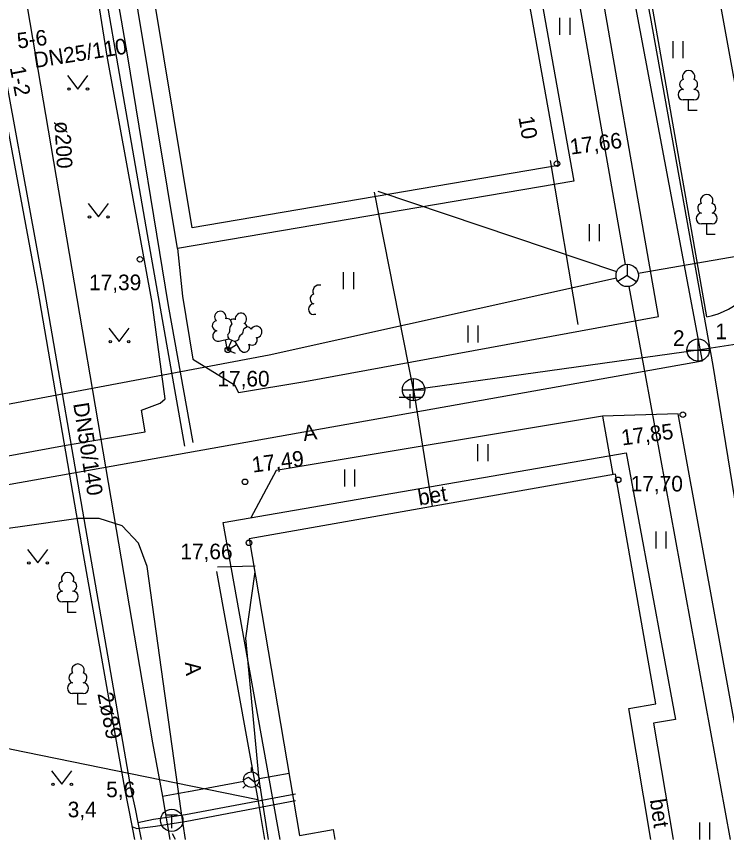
# Model space of a CAD drawing. Extents: x 713497 to 713863, y 6590062 to 6590327.
# Drawn here: x 713623.33 to 713655.17, y 6590062.3 to 6590099.22 of the extents above; entities that cross this region are included whole.
import ezdxf

# ---------------------------------------------------------------- set-up
doc = ezdxf.new("R2010")
doc.units = 0
for name, color, linetype in [('AED', 7, 'Continuous'), ('HALJASTUS', 7, 'Continuous'), ('HOONE', 7, 'Continuous'), ('HOONEDET', 7, 'Continuous'), ('KKAEV', 7, 'Continuous'), ('KORGUS', 7, 'Continuous'), ('KTRASS', 7, 'Continuous'), ('MPKAABEL', 7, 'Continuous'), ('PUU', 7, 'Continuous'), ('SIKAEV', 7, 'Continuous'), ('SITRASS', 7, 'Continuous'), ('TEE', 7, 'Continuous'), ('TKAEV', 7, 'Continuous'), ('TORU NR', 7, 'Continuous'), ('TTRASS', 7, 'Continuous'), ('VTRASS', 7, 'Continuous'), ('По умолчанию', 7, 'Continuous'), ('Слой 1', 7, 'Continuous')]:
    doc.layers.add(name, color=color, linetype=linetype)

msp = doc.modelspace()

# ---------------------------------------------------------------- linework, layer by layer
at = {"layer": 'AED'}
for points in [[(713648.513, 6590085.404), (713647.284, 6590092.762)], [(713649.608, 6590081.288), (713650.072, 6590078.671)]]:
    msp.add_lwpolyline(points, dxfattribs=at)
at = {"layer": 'HALJASTUS'}
for p, q in [((713647.684, 6590099.162), (713647.684, 6590098.401)), ((713648.139, 6590099.162), (713648.139, 6590098.401)), ((713652.755, 6590098.116), (713652.755, 6590097.355)), ((713653.21, 6590098.116), (713653.21, 6590097.355)), ((713625.627, 6590096.577), (713626.09, 6590095.97)), ((713626.09, 6590095.97), (713626.536, 6590096.577)), ((713626.547, 6590090.837), (713627.01, 6590090.23)), ((713627.01, 6590090.23), (713627.456, 6590090.837)), ((713649.007, 6590089.907), (713649.007, 6590089.146)), ((713649.462, 6590089.907), (713649.462, 6590089.146)), ((713637.984, 6590087.753), (713637.984, 6590086.992)), ((713638.439, 6590087.753), (713638.439, 6590086.992)), ((713627.477, 6590085.247), (713627.94, 6590084.64)), ((713627.94, 6590084.64), (713628.386, 6590085.247)), ((713643.569, 6590085.354), (713643.569, 6590084.593)), ((713644.024, 6590085.354), (713644.024, 6590084.593)), ((713644.011, 6590080.031), (713644.011, 6590079.27)), ((713644.467, 6590080.031), (713644.467, 6590079.27)), ((713638.035, 6590078.905), (713638.035, 6590078.143)), ((713638.49, 6590078.905), (713638.49, 6590078.143)), ((713651.997, 6590076.114), (713651.997, 6590075.352)), ((713652.452, 6590076.114), (713652.452, 6590075.352)), ((713623.827, 6590075.317), (713624.29, 6590074.71)), ((713624.29, 6590074.71), (713624.736, 6590075.317)), ((713624.907, 6590065.387), (713625.37, 6590064.78)), ((713625.37, 6590064.78), (713625.816, 6590065.387)), ((713653.958, 6590063.072), (713653.958, 6590062.311)), ((713654.413, 6590063.072), (713654.413, 6590062.311))]:
    msp.add_line(p, q, dxfattribs=at)
for centre in [(713625.689, 6590095.97), (713626.518, 6590095.97), (713626.609, 6590090.23), (713627.438, 6590090.23), (713627.539, 6590084.64), (713628.368, 6590084.64), (713623.889, 6590074.71), (713624.718, 6590074.71), (713624.969, 6590064.78), (713625.798, 6590064.78)]:
    msp.add_circle(centre, 0.055, dxfattribs=at)
at = {"layer": 'HOONE'}
for p, q in [((713633.869, 6590065.339), (713633.869, 6590065.536)), ((713633.519, 6590064.987), (713633.731, 6590065.093)), ((713633.731, 6590065.093), (713634.008, 6590064.885)), ((713634.008, 6590064.885), (713634.219, 6590064.991)), ((713633.622, 6590064.741), (713633.482, 6590064.602)), ((713634.117, 6590064.741), (713634.257, 6590064.602))]:
    msp.add_line(p, q, dxfattribs=at)
for points in [[(713631.21, 6590089.74), (713627.42, 6590112.68), (713643.522, 6590115.42)], [(713643.522, 6590115.42), (713647.628, 6590092.535)], [(713623.59, 6590100.98), (713629.43, 6590066.64)], [(713647.628, 6590092.535), (713631.21, 6590089.74)], [(713651.781, 6590062.302), (713650.785, 6590068.186), (713652.003, 6590068.392), (713650.196, 6590078.693), (713633.771, 6590075.787), (713636.024, 6590062.491), (713637.533, 6590062.746), (713637.608, 6590062.302)], [(713629.43, 6590066.64), (713629.88, 6590064.24)], [(713634.215, 6590065.047), (713635.553, 6590065.274)], [(713631.048, 6590064.459), (713633.525, 6590064.924)], [(713631.038, 6590064.435), (713629.88, 6590064.24)], [(713629.88, 6590064.24), (713630.204, 6590062.302)]]:
    msp.add_lwpolyline(points, dxfattribs=at)
msp.add_circle((713633.869, 6590064.989), 0.35, dxfattribs=at)
at = {"layer": 'HOONEDET'}
msp.add_lwpolyline([(713628.25, 6590102.12), (713626.11, 6590113.08), (713626.5, 6590113.34), (713643.966, 6590116.303), (713648.317, 6590091.836), (713630.55, 6590088.82), (713628.34, 6590102.19)], dxfattribs=at)
at = {"layer": 'KKAEV'}
for p, q in [((713653.895, 6590083.759), (713653.895, 6590084.759)), ((713653.395, 6590084.259), (713654.395, 6590084.259)), ((713641.138, 6590081.98), (713641.138, 6590082.98)), ((713640.638, 6590082.48), (713641.638, 6590082.48))]:
    msp.add_line(p, q, dxfattribs=at)
for centre in [(713653.895, 6590084.259), (713641.138, 6590082.48)]:
    msp.add_circle(centre, 0.5, dxfattribs=at)
at = {"layer": 'KORGUS'}
for centre in [(713647.57, 6590092.62), (713628.87, 6590088.33), (713632.81, 6590084.27), (713653.21, 6590081.36), (713633.58, 6590078.35), (713650.31, 6590078.44), (713633.76, 6590075.61)]:
    msp.add_circle(centre, 0.125, dxfattribs=at)
at = {"layer": 'KTRASS'}
for p, q in [((713641.138, 6590082.48), (713639.385, 6590091.345)), ((713668.589, 6590086.496), (713653.895, 6590084.259)), ((713653.895, 6590084.259), (713641.138, 6590082.48)), ((713641.138, 6590082.48), (713641.967, 6590077.237)), ((713641.138, 6590082.48), (713641.168, 6590082.293)), ((713630.461, 6590062.302), (713630.325, 6590062.552))]:
    msp.add_line(p, q, dxfattribs=at)
at = {"layer": 'MPKAABEL'}
for points in [[(713618.55, 6590150.08), (713621.03, 6590136.49), (713622.8, 6590126.219), (713623.046, 6590124.788), (713623.53, 6590121.98), (713626.07, 6590107.43), (713629.2, 6590089.44), (713630.873, 6590079.95)], [(713634.04, 6590074.57), (713632.344, 6590074.52)], [(713634.022, 6590074.306), (713633.607, 6590071.333), (713634.198, 6590064.992), (713634.614, 6590062.302)]]:
    msp.add_lwpolyline(points, dxfattribs=at)
at = {"layer": 'PUU'}
for p, q in [((713653.711, 6590095.478), (713653.231, 6590095.478)), ((713653.471, 6590095.003), (713653.471, 6590095.478)), ((713653.851, 6590095.003), (713653.471, 6590095.003)), ((713654.521, 6590089.922), (713654.041, 6590089.922)), ((713654.281, 6590089.447), (713654.281, 6590089.922)), ((713654.661, 6590089.447), (713654.281, 6590089.447)), ((713632.417, 6590084.662), (713632.848, 6590084.756)), ((713632.848, 6590084.756), (713633.12, 6590084.64)), ((713632.8, 6590084.26), (713632.698, 6590084.722)), ((713632.8, 6590084.26), (713632.986, 6590084.697)), ((713632.8, 6590084.26), (713633.201, 6590084.513)), ((713633.12, 6590084.64), (713633.355, 6590084.273)), ((713633.15, 6590084.111), (713632.8, 6590084.26)), ((713625.87, 6590072.965), (713625.39, 6590072.965)), ((713625.63, 6590072.49), (713625.63, 6590072.965)), ((713626.01, 6590072.49), (713625.63, 6590072.49)), ((713626.33, 6590068.855), (713625.85, 6590068.855)), ((713626.09, 6590068.38), (713626.09, 6590068.855)), ((713626.47, 6590068.38), (713626.09, 6590068.38))]:
    msp.add_line(p, q, dxfattribs=at)
for points in [[(713632.926, 6590085.606), (713632.98, 6590085.472), (713632.982, 6590085.438), (713632.96, 6590085.388), (713632.911, 6590085.311), (713632.894, 6590085.269), (713632.881, 6590085.188), (713632.882, 6590085.089), (713632.874, 6590085.044), (713632.851, 6590085.005), (713632.812, 6590084.951), (713632.8, 6590084.923), (713632.803, 6590084.878), (713632.814, 6590084.841), (713632.848, 6590084.756)], [(713633.682, 6590085.299), (713633.55, 6590085.228), (713633.525, 6590085.207), (713633.503, 6590085.156), (713633.481, 6590085.067), (713633.468, 6590085.024), (713633.419, 6590084.958), (713633.346, 6590084.891), (713633.32, 6590084.854), (713633.307, 6590084.81), (713633.295, 6590084.745), (713633.283, 6590084.717), (713633.249, 6590084.688), (713633.214, 6590084.67), (713633.124, 6590084.638)]]:
    msp.add_lwpolyline(points, dxfattribs=at)
for centre, radius, start, end in [((713653.471, 6590096.523), 0.277, 332.5799, 207.4201), ((713653.301, 6590096.176), 0.233, 109.0217, 253.1415), ((713653.641, 6590096.176), 0.233, 286.8508, 70.9859), ((713653.233, 6590095.716), 0.238, 90.0016, 269.3953), ((713653.708, 6590095.716), 0.238, 270.6047, 89.9984), ((713654.281, 6590090.967), 0.277, 332.5799, 207.4201), ((713654.111, 6590090.619), 0.233, 109.0217, 253.1415), ((713654.451, 6590090.619), 0.233, 286.8508, 70.9859), ((713654.044, 6590090.159), 0.238, 90.0016, 269.3953), ((713654.519, 6590090.159), 0.238, 270.6047, 89.9984), ((713632.473, 6590085.744), 0.256, 102.436, 223.4506), ((713632.473, 6590085.744), 0.256, 341.4189, 102.4335), ((713633.396, 6590085.658), 0.256, 66.8983, 187.9129), ((713633.396, 6590085.658), 0.256, 305.8812, 66.8958), ((713632.335, 6590085.35), 0.224, 102.3637, 265.432), ((713632.776, 6590085.471), 0.202, 42.1353, 107.6383), ((713633.048, 6590085.445), 0.202, 61.6935, 127.1965), ((713632.368, 6590084.894), 0.237, 102.4347, 282.4337), ((713633.484, 6590085.259), 0.202, 11.2827, 72.1006), ((713633.675, 6590085.097), 0.202, 27.2143, 88.0322), ((713634.083, 6590085.075), 0.256, 32.4191, 153.4337), ((713634.083, 6590085.075), 0.256, 271.402, 32.4166), ((713633.9, 6590084.699), 0.224, 229.4206, 32.4889), ((713633.554, 6590084.401), 0.237, 212.4189, 32.4178), ((713625.63, 6590074.01), 0.277, 332.5799, 207.4201), ((713625.46, 6590073.663), 0.233, 109.0217, 253.1415), ((713625.8, 6590073.663), 0.233, 286.8508, 70.9859), ((713625.393, 6590073.202), 0.238, 90.0016, 269.3953), ((713625.867, 6590073.202), 0.238, 270.6047, 89.9984), ((713626.09, 6590069.9), 0.277, 332.5799, 207.4201), ((713625.92, 6590069.553), 0.233, 109.0217, 253.1415), ((713626.26, 6590069.553), 0.233, 286.8508, 70.9859), ((713625.853, 6590069.092), 0.238, 90.0016, 269.3953), ((713626.327, 6590069.092), 0.238, 270.6047, 89.9984)]:
    msp.add_arc(centre, radius, start, end, dxfattribs=at)
at = {"layer": 'SIKAEV'}
for p, q in [((713650.718, 6590088.107), (713650.718, 6590087.607)), ((713650.718, 6590087.607), (713650.303, 6590087.332)), ((713650.718, 6590087.607), (713651.133, 6590087.332))]:
    msp.add_line(p, q, dxfattribs=at)
msp.add_circle((713650.718, 6590087.607), 0.5, dxfattribs=at)
at = {"layer": 'SITRASS'}
for points in [[(713623.577, 6590124.865), (713625.09, 6590116.07), (713628.29, 6590097.5), (713630.14, 6590086.26), (713631.235, 6590080.107)], [(713645.368, 6590118.04), (713650.631, 6590088.099)], [(713562.8, 6590094.1), (713563.18, 6590093.71), (713583.91, 6590074.65), (713584.41, 6590074.66), (713599.94, 6590077.49), (713634.666, 6590084.052), (713650.229, 6590087.502)], [(713650.244, 6590087.766), (713639.555, 6590091.375)], [(713670.944, 6590091.119), (713651.21, 6590087.692)], [(713655.354, 6590062.302), (713651.535, 6590083.146), (713650.808, 6590087.115)], [(713583.71, 6590080.35), (713616.17, 6590067.91), (713623.11, 6590066.35), (713631.144, 6590064.714), (713634.16, 6590064.1)], [(713632.305, 6590074.326), (713634.16, 6590064.1), (713634.458, 6590062.302)]]:
    msp.add_lwpolyline(points, dxfattribs=at)
at = {"layer": 'TEE'}
for points in [[(713593.07, 6590074.25), (713606.92, 6590076.66), (713615.86, 6590078.21), (713625.56, 6590080), (713629.1, 6590080.59), (713628.94, 6590081.56), (713629.78, 6590081.87), (713630, 6590082.07), (713629.42, 6590086.4), (713627.4, 6590097.45), (713625.89, 6590107), (713625.27, 6590109.92), (713623.87, 6590118.38), (713622.747, 6590124.744)], [(713654.284, 6590085.754), (713648.083, 6590121.106)], [(713652.123, 6590085.765), (713645.998, 6590120.894)], [(713656.94, 6590088.538), (713651.182, 6590120.276)], [(713630.55, 6590088.82), (713630.78, 6590086.67), (713631.237, 6590083.858)], [(713631.237, 6590083.858), (713633.104, 6590082.704), (713633.289, 6590082.35), (713636.258, 6590082.855), (713652.123, 6590085.765)], [(713649.608, 6590081.288), (713634.979, 6590078.857), (713633.845, 6590076.732)], [(713656.487, 6590062.302), (713652.996, 6590081.393), (713649.608, 6590081.288)], [(713635.154, 6590062.302), (713632.603, 6590076.517), (713650.67, 6590079.652), (713652.884, 6590067.688), (713651.9, 6590067.522), (713652.784, 6590062.302)], [(713630.917, 6590062.302), (713630.802, 6590062.998), (713630.719, 6590063.593), (713629.2, 6590074.55), (713628.81, 6590075.6), (713628.07, 6590076.37), (713627.04, 6590076.7), (713626.1, 6590076.71), (713623.5, 6590076.33), (713618.68, 6590075.67), (713611.17, 6590074.43), (713608.8, 6590074.08), (713604.6, 6590072.99), (713595.688, 6590070.834), (713593.307, 6590063.838), (713593.646, 6590062.302)]]:
    msp.add_lwpolyline(points, dxfattribs=at)
msp.add_arc((713653.693, 6590088.977), 3.277, 280.3947, 352.2929, dxfattribs=at)
at = {"layer": 'TKAEV'}
for p, q in [((713630.046, 6590063.412), (713630.546, 6590063.412)), ((713630.296, 6590062.812), (713630.296, 6590063.412))]:
    msp.add_line(p, q, dxfattribs=at)
msp.add_circle((713630.296, 6590063.162), 0.5, dxfattribs=at)
at = {"layer": 'TTRASS'}
for points in [[(713613.075, 6590150.266), (713615.084, 6590138.478), (713615.264, 6590137.579), (713615.435, 6590136.329), (713617.771, 6590124.577), (713619.837, 6590112.816), (713620.154, 6590110.967), (713620.346, 6590109.864), (713622.125, 6590100.294), (713622.326, 6590099.19), (713624.508, 6590087.316), (713626.564, 6590075.48), (713628.463, 6590064.543), (713628.657, 6590063.675), (713628.894, 6590062.458), (713628.92, 6590062.302)], [(713612.943, 6590150.015), (713614.851, 6590138.172), (713615.046, 6590137.323), (713615.295, 6590136.103), (713617.421, 6590124.308), (713619.624, 6590112.478), (713619.897, 6590111.234), (713620.038, 6590110.045), (713621.824, 6590099.845), (713622.082, 6590098.761), (713624.27, 6590086.994), (713626.319, 6590075.085), (713628.187, 6590064.517), (713628.385, 6590063.541), (713628.62, 6590062.302)], [(713628.776, 6590063.066), (713628.978, 6590063.105), (713629.47, 6590063.216), (713630.918, 6590063.422), (713635.839, 6590064.359)], [(713628.508, 6590062.893), (713628.736, 6590062.801), (713629.568, 6590062.904), (713630.969, 6590063.127), (713635.85, 6590064.047)]]:
    msp.add_lwpolyline(points, dxfattribs=at)
at = {"layer": 'VTRASS'}
msp.add_lwpolyline([(713656.584, 6590071.475), (713656.374, 6590072.423), (713654.566, 6590083.572), (713651.757, 6590099.218), (713649.481, 6590111.002), (713648.142, 6590117.611), (713647.31, 6590122.509), (713646.414, 6590125.725), (713646.252, 6590126.242), (713646.237, 6590126.353), (713646.208, 6590126.464), (713646.178, 6590126.898), (713644.112, 6590140.998), (713641.664, 6590154.51), (713639.62, 6590165.841), (713639.136, 6590167.772), (713636.504, 6590183.972), (713635.775, 6590189.972), (713635.261, 6590195.956), (713632.54, 6590225.141)], dxfattribs=at)
at = {"layer": 'По умолчанию'}
for p, q in [((713636.762, 6590085.855), (713636.66, 6590085.855)), ((713640.99, 6590081.65), (713640.99, 6590082.278)), ((713640.49, 6590082.15), (713641.49, 6590082.15))]:
    msp.add_line(p, q, dxfattribs=at)
for centre, radius, start, end in [((713636.9, 6590086.9), 0.277, 72.8233, 207.4201), ((713636.73, 6590086.553), 0.233, 109.0217, 253.1415), ((713636.663, 6590086.092), 0.238, 90.0016, 269.3953)]:
    msp.add_arc(centre, radius, start, end, dxfattribs=at)
at = {"layer": 'Слой 1'}
msp.add_lwpolyline([(713608.74, 6590112.77), (713610.92, 6590113.06), (713610.16, 6590116.83), (713646.6, 6590123.47), (713654.08, 6590083.76), (713613.56, 6590076.54)], close=True, dxfattribs=at)

# ---------------------------------------------------------------- texts
at = {"layer": 'HOONE'}
msp.add_text('10', height=0.7, rotation=279.6655, dxfattribs=at).set_placement((713645.837, 6590094.702))
at = {"layer": 'HOONEDET'}
for rotation, p in [(9.5388, (713641.394, 6590077.284)), (278.338, (713651.728, 6590064.08))]:
    msp.add_text('bet', height=0.7, rotation=rotation, dxfattribs=at).set_placement(p)
at = {"layer": 'KORGUS'}
for s, p in [('17,66', (713648.194, 6590093.027)), ('17,85', (713650.497, 6590079.978)), ('17,49', (713633.935, 6590078.761))]:
    msp.add_text(s, height=0.7, rotation=7.4704, dxfattribs=at).set_placement(p)
for s, p in [('17,39', (713626.586, 6590086.945)), ('17,60', (713632.341, 6590082.625)), ('17,70', (713650.871, 6590077.915)), ('17,66', (713630.68, 6590074.875))]:
    msp.add_text(s, height=0.7, dxfattribs=at).set_placement(p)
at = {"layer": 'TEE'}
for rotation, p in [(8.0794, (713636.222, 6590080.172)), (275.582, (713630.881, 6590070.251))]:
    msp.add_text('A', height=0.7, rotation=rotation, dxfattribs=at).set_placement(p)
at = {"layer": 'TORU NR'}
for s, rotation, p in [('5-6', 7.1382, (713623.402, 6590097.781)), ('1-2', 280.6996, (713623.032, 6590096.931)), ('ø200', 273.1335, (713625.035, 6590094.513)), ('2ø89', 281.4494, (713626.96, 6590068.84))]:
    msp.add_text(s, height=0.7, rotation=rotation, dxfattribs=at).set_placement(p)
for s, p in [('2', (713652.768, 6590084.445)), ('1', (713654.664, 6590084.748)), ('5,6', (713627.354, 6590064.2)), ('3,4', (713625.629, 6590063.3))]:
    msp.add_text(s, height=0.7, dxfattribs=at).set_placement(p)
at = {"layer": 'TTRASS'}
for s, rotation, p in [('DN25/110', 8.9146, (713624.161, 6590096.909)), ('DN50/140', 278.9146, (713625.874, 6590081.852))]:
    msp.add_text(s, height=0.7, rotation=rotation, dxfattribs=at).set_placement(p)

doc.saveas('drawing.dxf')
